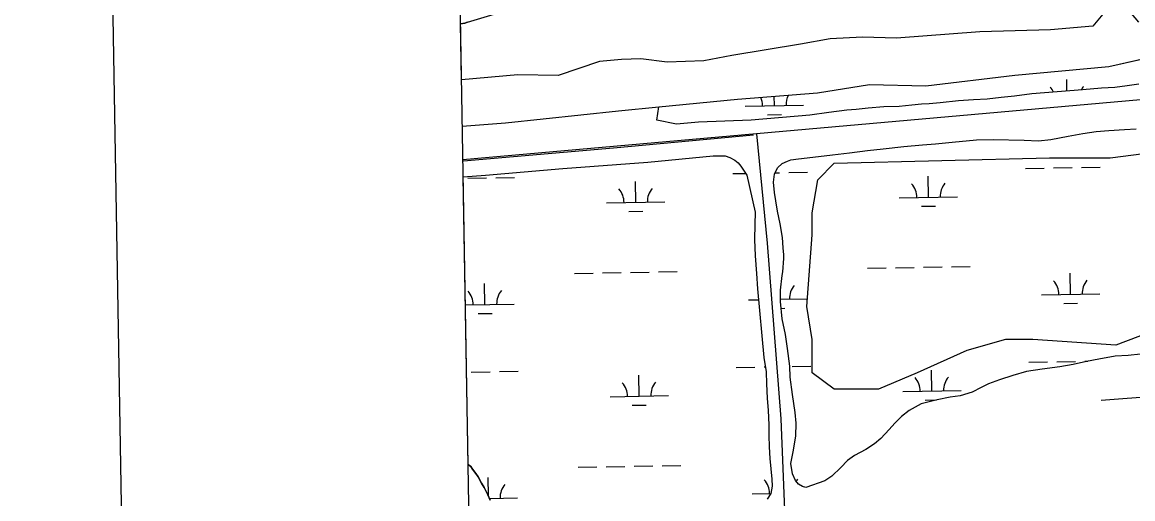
# Model space of a CAD drawing. Extents: x 3903937 to 3942190, y 260677 to 286651.
# Drawn here: x 3907281 to 3909185, y 275208 to 276026 of the extents above; entities that cross this region are included whole.
import ezdxf

# ---------------------------------------------------------------- set-up
doc = ezdxf.new("R2010")
doc.units = 0
for name, color, linetype in [('V-ANNO-SYMB', 7, 'Continuous'), ('V-GRID-FRAM', 7, 'Continuous'), ('V-ROAD-CNTR', 7, 'Continuous'), ('V-SITE-VEGE', 7, 'Continuous'), ('V-TOPO-SHOR', 7, 'Continuous'), ('V-WETL-SWMP', 7, 'Continuous')]:
    doc.layers.add(name, color=color, linetype=linetype)

msp = doc.modelspace()

# ---------------------------------------------------------------- linework, layer by layer
at = {"layer": 'V-ANNO-SYMB'}
msp.add_lwpolyline([(3907684.5, 261933.3), (3940762.5, 262515.6), (3940359.2, 285428.6), (3907281.2, 284846.4), (3907684.5, 261933.3)], dxfattribs=at)
at = {"layer": 'V-GRID-FRAM'}
msp.add_lwpolyline([(3907892.2, 284196.1), (3939773.2, 284757.2), (3940101.1, 266577.6), (3908204.3, 266016.2), (3907892.2, 284196.1)], dxfattribs=at)
at = {"layer": 'V-ROAD-CNTR'}
for points in [[(3910039, 275959.8), (3909436.9, 275913.4), (3908036.5, 275789.4)], [(3908534.9, 275831.9), (3908294.7, 275809.7), (3908037.7, 275787.3), (3908036.6, 275787.2)], [(3908539.7, 275833.9), (3908558, 275646.6), (3908581.3, 275344.8), (3908596.1, 274975.2), (3908671, 273778.2), (3908682.9, 273514.6)], [(3909130.7, 275377.1), (3909332.2, 275392.4), (3909630.7, 275416.9), (3909744.3, 275423.8)]]:
    msp.add_lwpolyline(points, dxfattribs=at)
at = {"layer": 'V-SITE-VEGE'}
msp.add_lwpolyline([(3909042, 275793.2), (3909146.1, 275793.2), (3909221.7, 275802.6), (3909297.4, 275755.3), (3909297.4, 275726.9), (3909269, 275622.9), (3909269, 275547.2), (3909269, 275499.9), (3909231.2, 275499.9), (3909155.5, 275471.5), (3909013.7, 275480.9), (3908966.4, 275480.9), (3908900.2, 275462), (3908815.1, 275424.2), (3908748.9, 275395.8), (3908673.2, 275395.8), (3908635.4, 275424.2), (3908635.4, 275480.9), (3908625.9, 275537.7), (3908635.4, 275660.7), (3908635.4, 275698.6), (3908644.8, 275755.3), (3908673.2, 275783.7)], close=True, dxfattribs=at)
at = {"layer": 'V-TOPO-SHOR'}
for points in [[(3909195, 276025.9), (3909172.8, 276052.2), (3909161.8, 276057.3), (3909144.9, 276053), (3909116.5, 276018.8), (3909043.7, 276012.6), (3908922.5, 276009.1), (3908779.6, 275998.6), (3908721.3, 275999.9), (3908666.3, 275997.1), (3908615, 275988.2), (3908497.8, 275968.3), (3908449.6, 275959.3), (3908386.5, 275957.4), (3908341.4, 275963.1), (3908308.2, 275961.6), (3908270.8, 275958), (3908199.8, 275934.3), (3908130.8, 275935.4), (3908034.2, 275926.6)], [(3908044.3, 276025.8), (3908090.1, 276039.4)], [(3908044.3, 276025.8), (3908040, 276024.3), (3908032.5, 276023)], [(3908372.4, 275880.2), (3908507.2, 275893.4), (3908644.2, 275904.6), (3908733.3, 275918.7), (3908830, 275916.4), (3908982.5, 275934.6), (3909143.9, 275949.7), (3909239.5, 275971.6)], [(3908035.5, 275847.1), (3908109.5, 275852.8), (3908303.4, 275873.5), (3908372.4, 275880.2)], [(3908045.5, 275266.7), (3908045.9, 275266.3), (3908049.9, 275262.9), (3908053, 275258.8), (3908058.9, 275251.3), (3908062.8, 275245.5), (3908068.6, 275234.8), (3908072.9, 275227), (3908079.5, 275214.3), (3908083.3, 275205.6)]]:
    msp.add_lwpolyline(points, dxfattribs=at)
at = {"layer": 'V-WETL-SWMP'}
for p, q in [((3909144.9, 276053), (3909116.5, 276018.8)), ((3908032.5, 276023), (3908040, 276024.3)), ((3908034.2, 275926.6), (3908032.5, 276023)), ((3908040, 276024.3), (3908044.3, 276025.8)), ((3909043.7, 276012.6), (3908922.5, 276009.1)), ((3909116.5, 276018.8), (3909043.7, 276012.6)), ((3908666.3, 275997.1), (3908615, 275988.2)), ((3908721.3, 275999.9), (3908666.3, 275997.1)), ((3908779.6, 275998.6), (3908721.3, 275999.9)), ((3908922.5, 276009.1), (3908779.6, 275998.6)), ((3908615, 275988.2), (3908497.8, 275968.3)), ((3908270.8, 275958), (3908199.8, 275934.3)), ((3908308.2, 275961.6), (3908270.8, 275958)), ((3908341.4, 275963.1), (3908308.2, 275961.6)), ((3908386.5, 275957.4), (3908341.4, 275963.1)), ((3908449.6, 275959.3), (3908386.5, 275957.4)), ((3908497.8, 275968.3), (3908449.6, 275959.3)), ((3909143.9, 275949.7), (3909239.5, 275971.6)), ((3908982.5, 275934.6), (3909143.9, 275949.7)), ((3908130.8, 275935.4), (3908034.2, 275926.6)), ((3908199.8, 275934.3), (3908130.8, 275935.4)), ((3908644.2, 275904.6), (3908733.3, 275918.7)), ((3908733.3, 275918.7), (3908830, 275916.4)), ((3908830, 275916.4), (3908982.5, 275934.6)), ((3909071.9, 275907.6), (3909071.6, 275927.4)), ((3909195, 275919.3), (3909175.4, 275916.7)), ((3908507.2, 275893.4), (3908644.2, 275904.6)), ((3908570.4, 275882.6), (3908570.1, 275898.5)), ((3908981.8, 275898.7), (3908959, 275896.5)), ((3909011.6, 275902.9), (3908981.8, 275898.7)), ((3909098.8, 275909.7), (3909011.6, 275902.9)), ((3909131.4, 275912.4), (3909098.8, 275909.7)), ((3909153.8, 275913.8), (3909131.4, 275912.4)), ((3909175.4, 275916.7), (3909153.8, 275913.8)), ((3908368.8, 275857.6), (3908372.4, 275880.2)), ((3908372.4, 275880.2), (3908507.2, 275893.4)), ((3908520.4, 275881.7), (3908620.4, 275883.5)), ((3908758.3, 275880.4), (3908731.2, 275878.2)), ((3908784.6, 275881.1), (3908758.3, 275880.4)), ((3908805.8, 275883.2), (3908784.6, 275881.1)), ((3908822.7, 275885), (3908805.8, 275883.2)), ((3908835.7, 275885.9), (3908822.7, 275885)), ((3908854.9, 275887.6), (3908835.7, 275885.9)), ((3908886.3, 275890.7), (3908854.9, 275887.6)), ((3908911.5, 275892.5), (3908886.3, 275890.7)), ((3908935.4, 275893.9), (3908911.5, 275892.5)), ((3908959, 275896.5), (3908935.4, 275893.9)), ((3908631, 275866.2), (3908530.5, 275857.7)), ((3908558.7, 275867), (3908582.7, 275867.4)), ((3908664, 275870.8), (3908631, 275866.2)), ((3908694.6, 275874.7), (3908664, 275870.8)), ((3908710.7, 275876), (3908694.6, 275874.7)), ((3908731.2, 275878.2), (3908710.7, 275876)), ((3908402.8, 275850.8), (3908368.8, 275857.6)), ((3908440.3, 275854.4), (3908402.8, 275850.8)), ((3908530.5, 275857.7), (3908440.3, 275854.4)), ((3908208, 275774.5), (3908353.5, 275785.7)), ((3908353.5, 275785.7), (3908465.3, 275796.3)), ((3908465.3, 275796.3), (3908486.1, 275796.2)), ((3908486.1, 275796.2), (3908494.1, 275793.7)), ((3908494.1, 275793.7), (3908502.6, 275789.2)), ((3908502.6, 275789.2), (3908508.2, 275784.4)), ((3908508.2, 275784.4), (3908513.1, 275778.8)), ((3908075, 275763.1), (3908208, 275774.5)), ((3908499, 275765.9), (3908521, 275766.3)), ((3908513.1, 275778.8), (3908523, 275763)), ((3908571.7, 275767.2), (3908579, 275767.3)), ((3908595, 275767.6), (3908627, 275768.1)), ((3909000.9, 275774.7), (3909032.9, 275775.3)), ((3909048.9, 275775.6), (3909080.8, 275776.1)), ((3909096.8, 275776.4), (3909128.8, 275777)), ((3908037, 275760.3), (3908075, 275763.1)), ((3908045.5, 275266.6), (3908037, 275760.3)), ((3908045.2, 275757.9), (3908077.2, 275758.5)), ((3908093.2, 275758.7), (3908125.2, 275759.3)), ((3908332.8, 275716.5), (3908332.2, 275752.5)), ((3908523, 275763), (3908537.8, 275699.9)), ((3908834.6, 275725.4), (3908834, 275761.4)), ((3908282.8, 275715.6), (3908382.8, 275717.4)), ((3908784.6, 275724.5), (3908884.6, 275726.2)), ((3908822.9, 275709.7), (3908846.9, 275710.1)), ((3908321.1, 275700.9), (3908345.1, 275701.3)), ((3908537.8, 275699.9), (3908537.2, 275678.7)), ((3908537.2, 275678.7), (3908536.3, 275652.7)), ((3908536.3, 275652.7), (3908537.3, 275624.8)), ((3908537.3, 275624.8), (3908539.6, 275594.6)), ((3908228.1, 275594.6), (3908260.1, 275595.2)), ((3908276.1, 275595.4), (3908308.1, 275596)), ((3908324.1, 275596.3), (3908356.1, 275596.8)), ((3908372.1, 275597.1), (3908404.1, 275597.7)), ((3908539.6, 275594.6), (3908541.8, 275567.9)), ((3908729.9, 275603.4), (3908761.9, 275604)), ((3908777.9, 275604.3), (3908809.9, 275604.8)), ((3908825.9, 275605.1), (3908857.9, 275605.7)), ((3908873.9, 275606), (3908905.9, 275606.5)), ((3909078.1, 275558.8), (3909077.4, 275594.8)), ((3908074.4, 275541.1), (3908073.8, 275577.1)), ((3908541.8, 275567.9), (3908552.4, 275450.5)), ((3909028.1, 275557.9), (3909128.1, 275559.7)), ((3908040.8, 275540.5), (3908124.4, 275542)), ((3908526.3, 275549.1), (3908543.5, 275549.4)), ((3908581, 275550.1), (3908626.2, 275550.8)), ((3909066.4, 275543.2), (3909090.3, 275543.6)), ((3908062.7, 275525.5), (3908086.7, 275525.9)), ((3908582.1, 275534.6), (3908588.5, 275534.8)), ((3908552.4, 275450.5), (3908556.2, 275425.7)), ((3909006.7, 275442.1), (3909038.7, 275442.7)), ((3909054.7, 275442.9), (3909086.7, 275443.5)), ((3909102.7, 275443.8), (3909107.8, 275443.9)), ((3908051, 275425.3), (3908083, 275425.8)), ((3908099, 275426.1), (3908131, 275426.7)), ((3908504.9, 275433.3), (3908536.9, 275433.8)), ((3908552.9, 275434.1), (3908554.9, 275434.1)), ((3908556.2, 275425.7), (3908557.2, 275404.9)), ((3908600.9, 275435), (3908632.9, 275435.5)), ((3908840.5, 275392.7), (3908839.9, 275428.7)), ((3908338.7, 275383.9), (3908338, 275419.9)), ((3908557.2, 275404.9), (3908558.2, 275380.2)), ((3908288.7, 275383), (3908388.7, 275384.8)), ((3908790.5, 275391.9), (3908890.5, 275393.6)), ((3908326.9, 275368.3), (3908350.9, 275368.7)), ((3908558.2, 275380.2), (3908560, 275359.4)), ((3908828.8, 275377.1), (3908848.4, 275377.4)), ((3908560, 275359.4), (3908561, 275334.6)), ((3908561, 275334.6), (3908561.2, 275316.5)), ((3908561.2, 275316.5), (3908561.4, 275296.9)), ((3908561.4, 275296.9), (3908562.7, 275276.9)), ((3908562.7, 275276.9), (3908564.5, 275259.2)), ((3908045.9, 275266.3), (3908045.5, 275266.6)), ((3908049.9, 275262.9), (3908045.9, 275266.3)), ((3908053, 275258.8), (3908049.9, 275262.9)), ((3908058.9, 275251.3), (3908053, 275258.8)), ((3908062.8, 275245.5), (3908058.9, 275251.3)), ((3908233.9, 275262), (3908265.9, 275262.5)), ((3908281.9, 275262.8), (3908313.9, 275263.4)), ((3908329.9, 275263.7), (3908361.9, 275264.2)), ((3908377.9, 275264.5), (3908409.9, 275265.1)), ((3908564.5, 275259.2), (3908566.2, 275241.5)), ((3908068.6, 275234.8), (3908062.8, 275245.5)), ((3908072.9, 275227), (3908068.6, 275234.8)), ((3908080.2, 275212.6), (3908079.6, 275244.5)), ((3908566.2, 275241.5), (3908566.4, 275229.3)), ((3908079.5, 275214.3), (3908072.9, 275227)), ((3908083.3, 275205.6), (3908079.5, 275214.3)), ((3908532.1, 275216.5), (3908564.2, 275217)), ((3908564.1, 275216.7), (3908558.3, 275206.9)), ((3908566.4, 275229.3), (3908564.1, 275216.7)), ((3908082, 275208.5), (3908130.3, 275209.4))]:
    msp.add_line(p, q, dxfattribs=at)
for points in [[(3908624.1, 275226.9), (3908618.9, 275228.6), (3908611.6, 275232.8), (3908606.4, 275239.2), (3908601.5, 275250.3), (3908598.4, 275268.4), (3908602.9, 275288.2), (3908607.3, 275315.3), (3908607.6, 275337.6), (3908606.1, 275356), (3908601.5, 275386.9), (3908597.8, 275416.5), (3908596.7, 275435.4), (3908593, 275465.9), (3908589.3, 275489.5), (3908583.9, 275516.5), (3908581, 275546.1), (3908580.8, 275565.8), (3908584, 275591.2), (3908585.1, 275597), (3908586.5, 275620), (3908586.5, 275626.6), (3908585.6, 275638.4), (3908584.2, 275656), (3908580.1, 275679.9), (3908575.9, 275701.4), (3908573, 275719.1), (3908570.9, 275733.2), (3908569.2, 275751.2), (3908570.6, 275764.9), (3908576, 275775.6), (3908583.8, 275783.1), (3908593.1, 275787.5), (3908598.6, 275789.5), (3908611.9, 275791.2), (3908636.6, 275793.8), (3908670.3, 275798.1), (3908699.3, 275801.5), (3908729.8, 275805.7), (3908756.9, 275808.3), (3908792.5, 275812.6), (3908824.3, 275815.3), (3908846.6, 275817), (3908875.2, 275820.1), (3908916.7, 275824), (3908945.4, 275824.3), (3908998.7, 275823.2), (3909023.4, 275822.3), (3909044.2, 275824.5), (3909073.9, 275829.9), (3909099.4, 275834.8), (3909122.1, 275838.2), (3909143.7, 275839.6), (3909170.7, 275841.8), (3909190.7, 275842.8)], [(3909198, 275455.7), (3909176.9, 275453.9), (3909154.5, 275452.6), (3909126.7, 275447.6), (3909105.6, 275443.4), (3909082.9, 275438.1), (3909059.8, 275434.4), (3909029.2, 275430.5), (3909002.6, 275426), (3908979.1, 275419.5), (3908956.1, 275411.8), (3908937.7, 275405.3), (3908924.8, 275398.9), (3908909.6, 275390.5)], [(3908909.6, 275390.5), (3908888.9, 275384.5), (3908872, 275382.3), (3908849.7, 275377.8), (3908822.3, 275370.5), (3908801.7, 275359.3), (3908788.4, 275349), (3908776.8, 275337.5), (3908767.5, 275326.4), (3908752.7, 275311), (3908741.8, 275301.8), (3908727.4, 275292.3), (3908707.9, 275282.3), (3908695.8, 275273.5), (3908684.6, 275261.3), (3908669, 275246.6), (3908656.9, 275238.6), (3908624.1, 275226.9)]]:
    msp.add_lwpolyline(points, dxfattribs=at)
for centre, start, end in [((3908625.6, 275884), 152.1167, 181.7802), ((3909017, 275890.9), 24.9856, 41.7802), ((3909127.4, 275892.9), 140.2366, 151.8753), ((3908515.1, 275882.1), 0.2366, 24.4187), ((3908779.4, 275724.9), 0.2366, 41.7802), ((3908889.9, 275726.8), 140.2366, 181.7802), ((3908277.6, 275716), 0.2366, 41.7802), ((3908388, 275718), 140.2366, 181.7802), ((3909022.8, 275558.3), 0.2366, 41.7802), ((3909133.3, 275560.2), 140.2366, 181.7802), ((3908019.2, 275540.6), 0.2366, 41.7802), ((3908129.6, 275542.6), 140.2366, 181.7802), ((3908631.5, 275551.4), 140.2366, 181.7802), ((3908283.4, 275383.4), 0.2366, 41.7802), ((3908393.9, 275385.4), 140.2366, 181.7802), ((3908785.3, 275392.2), 0.2366, 41.7802), ((3908895.7, 275394.2), 140.2366, 181.7802), ((3908135.5, 275210), 140.2366, 181.7802), ((3908526.9, 275216.9), 0.2366, 41.7802), ((3908637.3, 275218.8), 140.2366, 147.5195)]:
    msp.add_arc(centre, 35.2, start, end, dxfattribs=at)

doc.saveas('drawing.dxf')
